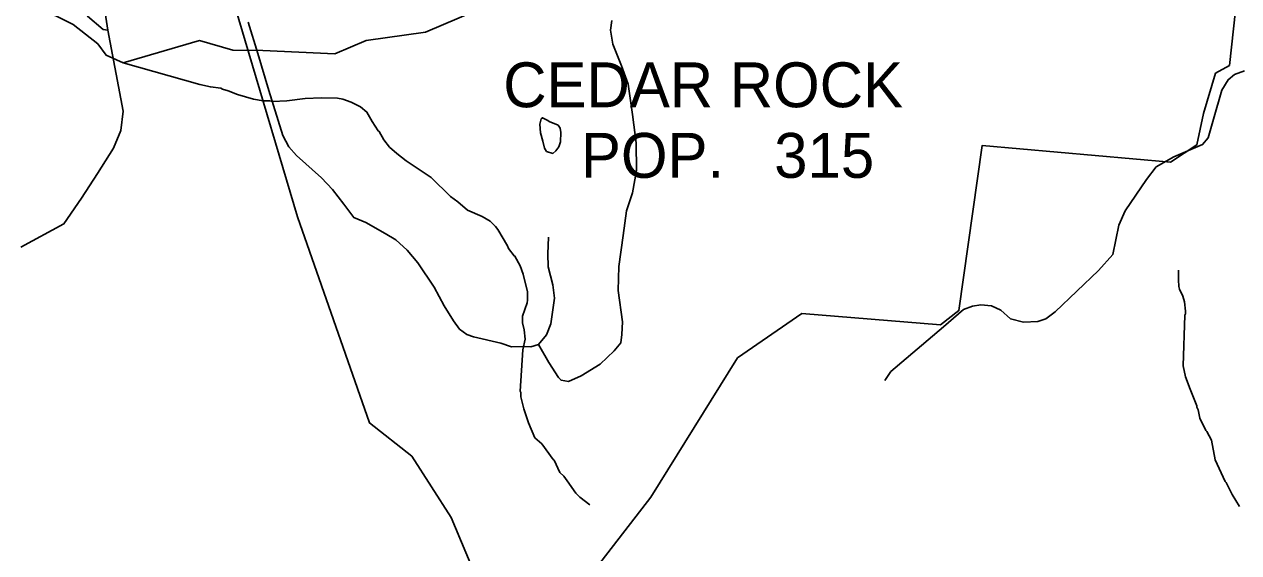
# Model space of a CAD drawing. Extents: x 1159738 to 1321356, y 736314 to 882035.
# Drawn here: x 1268424 to 1275602, y 803383 to 806503 of the extents above; entities that cross this region are included whole.
import ezdxf

# ---------------------------------------------------------------- set-up
doc = ezdxf.new("R2010")
doc.units = 0
for name, color, linetype in [('Exist Boundary Political City Limit New', 7, 'Continuous'), ('Exist Civil Demographics City Label', 7, 'Continuous'), ('Exist Hydrographic Creek Single Shore', 7, 'Continuous'), ('Exist Hydrographic Misc Water Feature', 7, 'Continuous'), ('Exist Hydrographic Pond Under 1500 Sq Ft', 7, 'Continuous'), ('Exist Road Non-System Type 51', 7, 'Continuous'), ('Exist Road Secondary Type 51 Attributed', 7, 'Continuous'), ('Map Preparation Boundary City Limit Buffer Line', 7, 'Continuous')]:
    doc.layers.add(name, color=color, linetype=linetype)

msp = doc.modelspace()

# ---------------------------------------------------------------- linework, layer by layer
at = {"layer": 'Exist Boundary Political City Limit New'}
for points in [[(1269080.6, 809579.2), (1269351.5, 809258.1), (1270068.4, 808282.3), (1270118.4, 808298.9), (1270156.5, 808307), (1270188.5, 808153.9), (1270089.3, 808019.5), (1269972.6, 807861.1), (1269885, 807715.1), (1269676.6, 807273), (1269647.5, 807047.9), (1269618.3, 806885.3), (1269651.6, 806735.1), (1269676.6, 806585), (1269730.8, 806405.7), (1270039.2, 805367.3), (1270464.4, 804149.6), (1270714.5, 803953.6), (1270947.9, 803590.8), (1271643.9, 801926.9)], [(1271773.1, 803253), (1272127.4, 803711.8), (1272640.1, 804533.3), (1273019.4, 804796), (1273840.4, 804729.3), (1273948.8, 804812.7), (1274086.4, 805788.5), (1275199.2, 805688.4), (1275355.1, 805790.7), (1275394.2, 805975.8), (1275465.4, 806214.2), (1275547.2, 806260.5), (1275582.7, 806585)]]:
    msp.add_lwpolyline(points, dxfattribs=at)
at = {"layer": 'Exist Hydrographic Creek Single Shore'}
msp.add_lwpolyline([(1266892.9, 806403.9), (1266949, 806310.8), (1267047, 806239.9), (1267784.9, 806064.3), (1267977, 806093.3), (1268062, 806140.8), (1268176.9, 806404.4), (1268364.9, 806607.4), (1268506.9, 806604.6), (1268712.9, 806501.9), (1268859.9, 806387.4), (1268907.9, 806320.8), (1269008, 806276.1), (1269459.8, 806407.3), (1269657.7, 806349.9), (1269835, 806348.1), (1270259.9, 806329.7), (1270445, 806408.1), (1270795.9, 806456.8), (1271179.2, 806620.9), (1271352.4, 806665.8), (1271502.8, 806746.2)], dxfattribs=at)
at = {"layer": 'Exist Hydrographic Misc Water Feature'}
for points in [[(1269008, 806276.1), (1269462.3, 806148), (1269524.2, 806133.3), (1269585.6, 806126.1), (1269595.5, 806119.8), (1269629.2, 806110.8), (1269684.6, 806089), (1269779.8, 806062), (1269835.6, 806052.3), (1269875.6, 806051), (1269891.3, 806046.6), (1269975.6, 806051.9), (1270084.8, 806065.3), (1270180.3, 806069.5), (1270276.1, 806066.5), (1270308, 806061.5), (1270355.5, 806044), (1270410.7, 806016.3), (1270449.8, 805985), (1270480.1, 805929.1), (1270516.4, 805873.5), (1270522.3, 805870.7), (1270550.4, 805820.3), (1270583.5, 805776.8), (1270626.4, 805739.4), (1270681.1, 805697.7), (1270830.2, 805599), (1270942.8, 805485.5), (1270986.1, 805455.9), (1271044.4, 805406.3), (1271131.3, 805367.5), (1271178.5, 805340.1), (1271209.5, 805309.1), (1271223, 805290.7), (1271280.1, 805194.9), (1271285.6, 805178.7), (1271318.9, 805136), (1271324.2, 805133.5), (1271354.5, 805076.5), (1271373.1, 805027.9), (1271397.9, 804923.1), (1271398.4, 804875.1), (1271395.9, 804859.2), (1271369.5, 804780), (1271368.2, 804740), (1271379, 804699.7), (1271385.4, 804643.5), (1271371.6, 804580.4), (1271355.9, 804336.3), (1271359.7, 804328.2), (1271358.9, 804304.2), (1271376.7, 804231.7), (1271404.3, 804150.8), (1271441.6, 804061.6), (1271482.8, 804025.1), (1271550, 803933.7), (1271555.7, 803930), (1271589.4, 803857), (1271612.8, 803834.2), (1271634, 803807.6), (1271683.7, 803734), (1271707.1, 803711.2), (1271767.7, 803665.3)], [(1275607.2, 803654.9), (1275563.3, 803726.3), (1275527.4, 803797.5), (1275521.7, 803803.6), (1275463.5, 803931.5), (1275441.1, 804048.2), (1275413.2, 804098.8), (1275406.8, 804105.3), (1275373, 804178.3), (1275362.4, 804226.7), (1275355, 804242.9), (1275355.2, 804250.9), (1275314.2, 804348.2), (1275288.3, 804421), (1275274.3, 804485.5), (1275283.5, 804785.2), (1275287.7, 804793.1), (1275288.2, 804809.1), (1275281.9, 804865.3), (1275270.9, 804897.7), (1275252.1, 804938.3), (1275248.6, 804954.4), (1275249, 804970.3), (1275245.4, 804978.4), (1275245.6, 805050.5)]]:
    msp.add_lwpolyline(points, dxfattribs=at)
at = {"layer": 'Exist Hydrographic Pond Under 1500 Sq Ft'}
msp.add_lwpolyline([(1271478.5, 805945.2), (1271470.9, 805913.4), (1271475.5, 805862), (1271489.1, 805813.6), (1271498.1, 805771.3), (1271511.7, 805751.7), (1271548, 805741.1), (1271566.1, 805756.2), (1271584.3, 805780.4), (1271593.3, 805809.1), (1271594.8, 805865), (1271591.8, 805890.8), (1271579.7, 805907.4), (1271526.9, 805928.6), (1271517.8, 805936.1), (1271487.6, 805951.2)], close=True, dxfattribs=at)
at = {"layer": 'Exist Road Non-System Type 51'}
for points in [[(1268918, 806469), (1268890.8, 806471.7), (1268797.7, 806552.3), (1268649.2, 806693.3)], [(1269747.4, 806516.1), (1269803.9, 806331.1), (1269870.7, 806112.6), (1269952.8, 805846.6), (1269988.8, 805779.8), (1270032.4, 805728.4), (1270181.4, 805597.3), (1270245.6, 805527.9), (1270312.4, 805440.5), (1270371.5, 805363.4), (1270443.4, 805332.6), (1270556.4, 805268.3), (1270620.2, 805230.6), (1270687, 805168.9), (1270751.2, 805094.3), (1270846.2, 804950.4), (1270905.3, 804839.9), (1270961.8, 804752.5), (1270997.1, 804702.4), (1271040.8, 804671.6), (1271079.3, 804658.7), (1271241.1, 804620.2)], [(1271464.2, 804611.6), (1271525.6, 804506.6), (1271582.1, 804416.6), (1271597.5, 804401.2), (1271641.2, 804393.5), (1271715.7, 804426.9), (1271828.7, 804496.3), (1271910.9, 804576), (1271949.4, 804622.2), (1271957.1, 804671.1), (1271959.7, 804745.6), (1271934, 804930.7), (1271939.1, 805072.1), (1271964.8, 805257.1), (1271982.8, 805401.1), (1272018.7, 805509), (1272041.9, 805640.1), (1272041.5, 805802.8), (1272018.4, 805969.8), (1271992.7, 806149.8), (1271954.2, 806257.7), (1271902.8, 806386.2), (1271890, 806468.5), (1271897.7, 806525)], [(1275635.3, 806228.3), (1275576.5, 806205.9), (1275540, 806175.5), (1275501.4, 806114.5), (1275452.7, 805944), (1275421, 805833.4), (1275388.6, 805792.8), (1275218.1, 805719.7), (1275114.7, 805660.8), (1275057.9, 805587.7), (1274930, 805400.9), (1274893.9, 805316.5), (1274857.4, 805143.9), (1274774.2, 805048.5), (1274516.6, 804804.8), (1274462.6, 804765), (1274413.9, 804748.8), (1274330.7, 804744.7), (1274253.6, 804765), (1274196.8, 804815.8), (1274140, 804840.2), (1274077.1, 804846.3), (1274028.4, 804838.1), (1273975.6, 804819.9), (1273857.9, 804716.3), (1273545.5, 804452.3), (1273511, 804399.5)], [(1271464.2, 804611.6), (1271510.2, 804669.5), (1271535.8, 804733.8), (1271559, 804885.4), (1271548.7, 804965.1), (1271520.4, 805070.5), (1271517.9, 805148.6), (1271523, 805246.2)], [(1271241.1, 804620.2), (1271305, 804598.8), (1271366.6, 804601.3), (1271418, 804598.8), (1271464.2, 804611.6)]]:
    msp.add_lwpolyline(points, dxfattribs=at)
at = {"layer": 'Exist Road Secondary Type 51 Attributed'}
msp.add_lwpolyline([(1268403.7, 805187.4), (1268658.8, 805324.8), (1268763.1, 805476), (1268856.4, 805621.6), (1268952.5, 805770.9), (1268996, 805876), (1269008.6, 805990.5), (1268918, 806469), (1268857.7, 806869), (1268832.4, 807031.8), (1268779.6, 807361.7), (1268749.7, 807458.2), (1268736.8, 807480.1), (1268362.8, 807851.4)], dxfattribs=at)
at = {"layer": 'Map Preparation Boundary City Limit Buffer Line'}
for points in [[(1269080.6, 809579.2), (1269351.5, 809258.1), (1270068.4, 808282.3), (1270118.4, 808298.9), (1270156.5, 808307), (1270188.5, 808153.9), (1270089.3, 808019.5), (1269972.6, 807861.1), (1269885, 807715.1), (1269676.6, 807273), (1269647.5, 807047.9), (1269618.3, 806885.3), (1269651.6, 806735.1), (1269676.6, 806585), (1269730.8, 806405.7), (1270039.2, 805367.3), (1270464.4, 804149.6), (1270714.5, 803953.6), (1270947.9, 803590.8), (1271643.9, 801926.9)], [(1271773.1, 803253), (1272127.4, 803711.8), (1272640.1, 804533.3), (1273019.4, 804796), (1273840.4, 804729.3), (1273948.8, 804812.7), (1274086.4, 805788.5), (1275199.2, 805688.4), (1275355.1, 805790.7), (1275394.2, 805975.8), (1275465.4, 806214.2), (1275547.2, 806260.5), (1275582.7, 806585)]]:
    msp.add_lwpolyline(points, dxfattribs=at)

# ---------------------------------------------------------------- texts
at = {"layer": 'Exist Civil Demographics City Label'}
for s, p in [('CEDAR ROCK', (1271255.2, 806013.5)), ('POP.   315', (1271714.3, 805596.7))]:
    msp.add_text(s, height=265, dxfattribs=at).set_placement(p)

doc.saveas('drawing.dxf')
